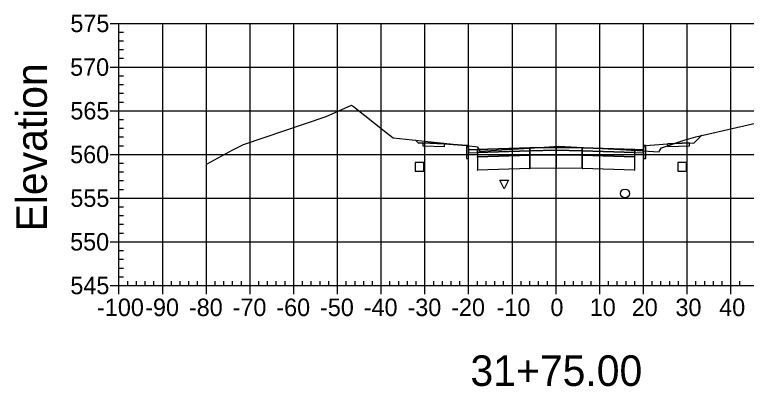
# Model space of a CAD drawing. Extents: x 704834 to 709892, y 372981 to 377533.
# Drawn here: x 708556 to 708723.4, y 377207.7 to 377292.8 of the extents above; entities that cross this region are included whole.
import ezdxf

# ---------------------------------------------------------------- set-up
doc = ezdxf.new("R2010")
doc.units = 0
for name, color, linetype in [('1', 7, 'Continuous'), ('10', 7, 'Continuous'), ('13', 7, 'Continuous'), ('14', 7, 'Continuous'), ('4', 7, 'Continuous'), ('57', 7, 'Continuous'), ('60', 7, 'Continuous'), ('Default_Xsect', 7, 'Continuous'), ('Existing', 7, 'Continuous')]:
    doc.layers.add(name, color=color, linetype=linetype)

msp = doc.modelspace()

# ---------------------------------------------------------------- linework, layer by layer
for points in [[(708648.41, 377263.42), (708647.78, 377264.05)], [(708711.41, 377263.42), (708713.14, 377265.15)], [(708649.41, 377263.46), (708648.41, 377263.42)], [(708659.41, 377262.86), (708654.41, 377263.26)], [(708700.41, 377262.86), (708705.41, 377263.26)], [(708710.41, 377263.46), (708711.41, 377263.42)]]:
    msp.add_lwpolyline(points)
for points in [[(708654.41, 377263.26), (708649.41, 377263.46), (708649.41, 377262.8), (708654.41, 377262.6)], [(708659.91, 377261.86), (708659.83, 377262.86), (708659.41, 377262.86), (708659.41, 377259.86), (708659.91, 377259.86)], [(708679.91, 377262.42), (708673.91, 377262.3), (708673.91, 377261.64), (708679.91, 377261.76)], [(708679.91, 377261.76), (708685.91, 377261.64), (708685.91, 377262.3), (708679.91, 377262.42)], [(708699.91, 377259.86), (708700.41, 377259.86), (708700.41, 377262.86), (708700, 377262.86), (708699.91, 377261.86)], [(708705.41, 377262.6), (708710.41, 377262.8), (708710.41, 377263.46), (708705.41, 377263.26)], [(708661.91, 377261.94), (708659.91, 377261.86), (708659.91, 377261.2), (708661.91, 377261.28)], [(708673.91, 377262.3), (708661.91, 377261.94), (708661.91, 377261.28), (708673.91, 377261.64)], [(708673.91, 377261.64), (708661.91, 377261.28), (708661.91, 377260.28), (708673.91, 377260.64)], [(708673.86, 377261.59), (708673.96, 377261.59), (708673.96, 377261.69), (708673.86, 377261.69)], [(708679.91, 377261.76), (708673.91, 377261.64), (708673.91, 377260.64), (708679.91, 377260.76)], [(708679.91, 377260.76), (708673.91, 377260.64), (708673.91, 377257.64), (708679.91, 377257.76)], [(708679.86, 377261.71), (708679.96, 377261.71), (708679.96, 377261.81), (708679.86, 377261.81)], [(708679.86, 377260.71), (708679.96, 377260.71), (708679.96, 377260.81), (708679.86, 377260.81)], [(708679.91, 377260.76), (708685.91, 377260.64), (708685.91, 377261.64), (708679.91, 377261.76)], [(708679.91, 377257.76), (708685.91, 377257.64), (708685.91, 377260.64), (708679.91, 377260.76)], [(708685.86, 377261.59), (708685.96, 377261.59), (708685.96, 377261.69), (708685.86, 377261.69)], [(708685.91, 377261.64), (708697.91, 377261.28), (708697.91, 377261.94), (708685.91, 377262.3)], [(708685.91, 377260.64), (708697.91, 377260.28), (708697.91, 377261.28), (708685.91, 377261.64)], [(708697.91, 377261.28), (708699.91, 377261.2), (708699.91, 377261.86), (708697.91, 377261.94)], [(708661.86, 377260.23), (708661.96, 377260.23), (708661.96, 377260.33), (708661.86, 377260.33)], [(708673.91, 377260.64), (708661.91, 377260.28), (708661.91, 377257.28), (708673.91, 377257.64)], [(708673.86, 377260.59), (708673.96, 377260.59), (708673.96, 377260.69), (708673.86, 377260.69)], [(708685.86, 377260.59), (708685.96, 377260.59), (708685.96, 377260.69), (708685.86, 377260.69)], [(708685.91, 377257.64), (708697.91, 377257.28), (708697.91, 377260.28), (708685.91, 377260.64)], [(708697.86, 377260.23), (708697.96, 377260.23), (708697.96, 377260.33), (708697.86, 377260.33)], [(708673.86, 377257.59), (708673.96, 377257.59), (708673.96, 377257.69), (708673.86, 377257.69)], [(708679.86, 377257.71), (708679.96, 377257.71), (708679.96, 377257.81), (708679.86, 377257.81)], [(708685.86, 377257.59), (708685.96, 377257.59), (708685.96, 377257.69), (708685.86, 377257.69)], [(708661.86, 377257.23), (708661.96, 377257.23), (708661.96, 377257.33), (708661.86, 377257.33)], [(708697.86, 377257.23), (708697.96, 377257.23), (708697.96, 377257.33), (708697.86, 377257.33)]]:
    msp.add_lwpolyline(points, close=True)
at = {"layer": '1'}
msp.add_lwpolyline([(708668.03, 377252.91), (708667.03, 377254.91), (708669.03, 377254.91)], close=True, dxfattribs=at)
at = {"layer": '10'}
msp.add_lwpolyline([(708647.69, 377256.96), (708649.69, 377256.96), (708649.69, 377258.96), (708647.69, 377258.96)], close=True, dxfattribs=at)
at = {"layer": '13'}
msp.add_circle((708695.68, 377251.9), 1, dxfattribs=at)
at = {"layer": '14'}
for points in [[(708647.78, 377264.05), (708647.78, 377264.1), (708647.78, 377264.05), (708647.73, 377264.05), (708647.78, 377264.05), (708647.78, 377264), (708647.78, 377264.05), (708647.83, 377264.05)], [(708713.14, 377265.15), (708713.14, 377265.2), (708713.14, 377265.15), (708713.09, 377265.15), (708713.14, 377265.15), (708713.14, 377265.1), (708713.14, 377265.15), (708713.19, 377265.15)], [(708679.91, 377262.42), (708679.91, 377262.47), (708679.91, 377262.42), (708679.86, 377262.42), (708679.91, 377262.42), (708679.91, 377262.37), (708679.91, 377262.42), (708679.96, 377262.42)], [(708661.91, 377261.94), (708661.91, 377261.99), (708661.91, 377261.94), (708661.86, 377261.94), (708661.91, 377261.94), (708661.91, 377261.89), (708661.91, 377261.94), (708661.96, 377261.94)], [(708697.91, 377261.94), (708697.91, 377261.99), (708697.91, 377261.94), (708697.86, 377261.94), (708697.91, 377261.94), (708697.91, 377261.89), (708697.91, 377261.94), (708697.96, 377261.94)]]:
    msp.add_lwpolyline(points, dxfattribs=at)
at = {"layer": '4'}
msp.add_lwpolyline([(708707.78, 377256.97), (708709.78, 377256.97), (708709.78, 377258.97), (708707.78, 377258.97)], close=True, dxfattribs=at)
at = {"layer": '57'}
for p, q in [((708577.91, 377290.82), (708579.91, 377290.82)), ((708579.91, 377290.82), (708779.91, 377290.82)), ((708579.91, 377230.82), (708579.91, 377290.82)), ((708579.91, 377230.82), (708579.91, 377290.82)), ((708589.91, 377230.82), (708589.91, 377290.82)), ((708599.91, 377230.82), (708599.91, 377290.82)), ((708609.91, 377230.82), (708609.91, 377290.82)), ((708619.91, 377230.82), (708619.91, 377290.82)), ((708629.91, 377230.82), (708629.91, 377290.82)), ((708639.91, 377230.82), (708639.91, 377290.82)), ((708649.91, 377230.82), (708649.91, 377290.82)), ((708659.91, 377230.82), (708659.91, 377290.82)), ((708669.91, 377230.82), (708669.91, 377290.82)), ((708679.91, 377230.82), (708679.91, 377290.82)), ((708689.91, 377230.82), (708689.91, 377290.82)), ((708699.91, 377230.82), (708699.91, 377290.82)), ((708709.91, 377230.82), (708709.91, 377290.82)), ((708719.91, 377230.82), (708719.91, 377290.82)), ((708579.91, 377288.82), (708580.91, 377288.82)), ((708579.91, 377286.82), (708580.91, 377286.82)), ((708579.91, 377284.82), (708580.91, 377284.82)), ((708579.91, 377282.82), (708580.91, 377282.82)), ((708577.91, 377280.82), (708579.91, 377280.82)), ((708579.91, 377280.82), (708779.91, 377280.82)), ((708579.91, 377278.82), (708580.91, 377278.82)), ((708579.91, 377276.82), (708580.91, 377276.82)), ((708579.91, 377274.82), (708580.91, 377274.82)), ((708579.91, 377272.82), (708580.91, 377272.82)), ((708577.91, 377270.82), (708579.91, 377270.82)), ((708579.91, 377270.82), (708779.91, 377270.82)), ((708579.91, 377268.82), (708580.91, 377268.82)), ((708579.91, 377266.82), (708580.91, 377266.82)), ((708579.91, 377264.82), (708580.91, 377264.82)), ((708579.91, 377262.82), (708580.91, 377262.82)), ((708577.91, 377260.82), (708579.91, 377260.82)), ((708579.91, 377260.82), (708779.91, 377260.82)), ((708579.91, 377258.82), (708580.91, 377258.82)), ((708579.91, 377256.82), (708580.91, 377256.82)), ((708579.91, 377254.82), (708580.91, 377254.82)), ((708579.91, 377252.82), (708580.91, 377252.82)), ((708577.91, 377250.82), (708579.91, 377250.82)), ((708579.91, 377250.82), (708779.91, 377250.82)), ((708579.91, 377248.82), (708580.91, 377248.82)), ((708579.91, 377246.82), (708580.91, 377246.82)), ((708579.91, 377244.82), (708580.91, 377244.82)), ((708579.91, 377242.82), (708580.91, 377242.82)), ((708577.91, 377240.82), (708579.91, 377240.82)), ((708579.91, 377240.82), (708779.91, 377240.82)), ((708579.91, 377238.82), (708580.91, 377238.82)), ((708579.91, 377236.82), (708580.91, 377236.82)), ((708579.91, 377234.82), (708580.91, 377234.82)), ((708579.91, 377232.82), (708580.91, 377232.82)), ((708577.91, 377230.82), (708579.91, 377230.82)), ((708579.91, 377230.82), (708779.91, 377230.82)), ((708579.91, 377230.82), (708779.91, 377230.82)), ((708579.91, 377228.82), (708579.91, 377230.82)), ((708581.91, 377230.82), (708581.91, 377231.82)), ((708583.91, 377230.82), (708583.91, 377231.82)), ((708585.91, 377230.82), (708585.91, 377231.82)), ((708587.91, 377230.82), (708587.91, 377231.82)), ((708589.91, 377228.82), (708589.91, 377230.82)), ((708591.91, 377230.82), (708591.91, 377231.82)), ((708593.91, 377230.82), (708593.91, 377231.82)), ((708595.91, 377230.82), (708595.91, 377231.82)), ((708597.91, 377230.82), (708597.91, 377231.82)), ((708599.91, 377228.82), (708599.91, 377230.82)), ((708601.91, 377230.82), (708601.91, 377231.82)), ((708603.91, 377230.82), (708603.91, 377231.82)), ((708605.91, 377230.82), (708605.91, 377231.82)), ((708607.91, 377230.82), (708607.91, 377231.82)), ((708609.91, 377228.82), (708609.91, 377230.82)), ((708611.91, 377230.82), (708611.91, 377231.82)), ((708613.91, 377230.82), (708613.91, 377231.82)), ((708615.91, 377230.82), (708615.91, 377231.82)), ((708617.91, 377230.82), (708617.91, 377231.82)), ((708619.91, 377228.82), (708619.91, 377230.82)), ((708621.91, 377230.82), (708621.91, 377231.82)), ((708623.91, 377230.82), (708623.91, 377231.82)), ((708625.91, 377230.82), (708625.91, 377231.82)), ((708627.91, 377230.82), (708627.91, 377231.82)), ((708629.91, 377228.82), (708629.91, 377230.82)), ((708631.91, 377230.82), (708631.91, 377231.82)), ((708633.91, 377230.82), (708633.91, 377231.82)), ((708635.91, 377230.82), (708635.91, 377231.82)), ((708637.91, 377230.82), (708637.91, 377231.82)), ((708639.91, 377228.82), (708639.91, 377230.82)), ((708641.91, 377230.82), (708641.91, 377231.82)), ((708643.91, 377230.82), (708643.91, 377231.82)), ((708645.91, 377230.82), (708645.91, 377231.82)), ((708647.91, 377230.82), (708647.91, 377231.82)), ((708649.91, 377228.82), (708649.91, 377230.82)), ((708651.91, 377230.82), (708651.91, 377231.82)), ((708653.91, 377230.82), (708653.91, 377231.82)), ((708655.91, 377230.82), (708655.91, 377231.82)), ((708657.91, 377230.82), (708657.91, 377231.82)), ((708659.91, 377228.82), (708659.91, 377230.82)), ((708661.91, 377230.82), (708661.91, 377231.82)), ((708663.91, 377230.82), (708663.91, 377231.82)), ((708665.91, 377230.82), (708665.91, 377231.82)), ((708667.91, 377230.82), (708667.91, 377231.82)), ((708669.91, 377228.82), (708669.91, 377230.82)), ((708671.91, 377230.82), (708671.91, 377231.82)), ((708673.91, 377230.82), (708673.91, 377231.82)), ((708675.91, 377230.82), (708675.91, 377231.82)), ((708677.91, 377230.82), (708677.91, 377231.82)), ((708679.91, 377228.82), (708679.91, 377230.82)), ((708681.91, 377230.82), (708681.91, 377231.82)), ((708683.91, 377230.82), (708683.91, 377231.82)), ((708685.91, 377230.82), (708685.91, 377231.82)), ((708687.91, 377230.82), (708687.91, 377231.82)), ((708689.91, 377228.82), (708689.91, 377230.82)), ((708691.91, 377230.82), (708691.91, 377231.82)), ((708693.91, 377230.82), (708693.91, 377231.82)), ((708695.91, 377230.82), (708695.91, 377231.82)), ((708697.91, 377230.82), (708697.91, 377231.82)), ((708699.91, 377228.82), (708699.91, 377230.82)), ((708701.91, 377230.82), (708701.91, 377231.82)), ((708703.91, 377230.82), (708703.91, 377231.82)), ((708705.91, 377230.82), (708705.91, 377231.82)), ((708707.91, 377230.82), (708707.91, 377231.82)), ((708709.91, 377228.82), (708709.91, 377230.82)), ((708711.91, 377230.82), (708711.91, 377231.82)), ((708713.91, 377230.82), (708713.91, 377231.82)), ((708715.91, 377230.82), (708715.91, 377231.82)), ((708717.91, 377230.82), (708717.91, 377231.82)), ((708719.91, 377228.82), (708719.91, 377230.82)), ((708721.91, 377230.82), (708721.91, 377231.82))]:
    msp.add_line(p, q, dxfattribs=at)
at = {"layer": 'Default_Xsect'}
msp.add_lwpolyline([(708647.78, 377264.05), (708648.41, 377263.42), (708649.41, 377263.46), (708654.41, 377263.26), (708659.41, 377262.86), (708659.83, 377262.86), (708659.91, 377261.86), (708661.91, 377261.94), (708673.91, 377262.3), (708679.91, 377262.42), (708685.91, 377262.3), (708697.91, 377261.94), (708699.91, 377261.86), (708700, 377262.86), (708700.41, 377262.86), (708705.41, 377263.26), (708710.41, 377263.46), (708711.41, 377263.42), (708713.14, 377265.15)], dxfattribs=at)
at = {"layer": 'Existing'}
msp.add_lwpolyline([(708600.07, 377258.7), (708605.99, 377261.88), (708608.43, 377263.08), (708627.28, 377269.47), (708633.12, 377272.12), (708633.55, 377271.8), (708640.95, 377265.92), (708642.61, 377264.6), (708661.45, 377262.6), (708661.93, 377262.55), (708661.95, 377262.51), (708662.49, 377261.56), (708673.83, 377262.29), (708680.54, 377262.71), (708694.64, 377261.97), (708703.51, 377261.45), (708703.6, 377261.62), (708704.02, 377262.31), (708709.19, 377264.11), (708711.89, 377264.86), (708727.54, 377268.43)], dxfattribs=at)

# ---------------------------------------------------------------- texts
at = {"layer": '1'}
msp.add_text('31+75.00', height=7, dxfattribs=at).set_placement((708660.32, 377207.82))
at = {"layer": '14'}
for p in [(708649.38, 377263.41), (708649.38, 377262.75), (708654.38, 377262.55), (708705.38, 377262.55), (708710.38, 377263.41), (708710.38, 377262.75)]:
    msp.add_text('+', height=0.1, dxfattribs=at).set_placement(p)
at = {"layer": '57'}
for s, p in [('575', (708568.79, 377288.82)), ('570', (708568.74, 377278.82)), ('565', (708568.79, 377268.82)), ('560', (708568.74, 377258.82)), ('555', (708568.79, 377248.82)), ('550', (708568.74, 377238.82)), ('545', (708568.79, 377228.82)), ('-100', (708574.9, 377223.82)), ('-90', (708585.91, 377223.82)), ('-80', (708595.91, 377223.82)), ('-70', (708605.91, 377223.82)), ('-60', (708615.91, 377223.82)), ('-50', (708625.91, 377223.82)), ('-40', (708635.91, 377223.82)), ('-30', (708645.91, 377223.82)), ('-20', (708655.91, 377223.82)), ('-10', (708666.3, 377223.82)), ('0', (708678.62, 377223.82)), ('10', (708687.61, 377223.82)), ('20', (708697.22, 377223.82)), ('30', (708707.22, 377223.82)), ('40', (708717.22, 377223.82))]:
    msp.add_text(s, height=4, dxfattribs=at).set_placement(p)
at = {"layer": '60'}
msp.add_text('Elevation', height=7, rotation=90, dxfattribs=at).set_placement((708563.41, 377243.18))

doc.saveas('drawing.dxf')
